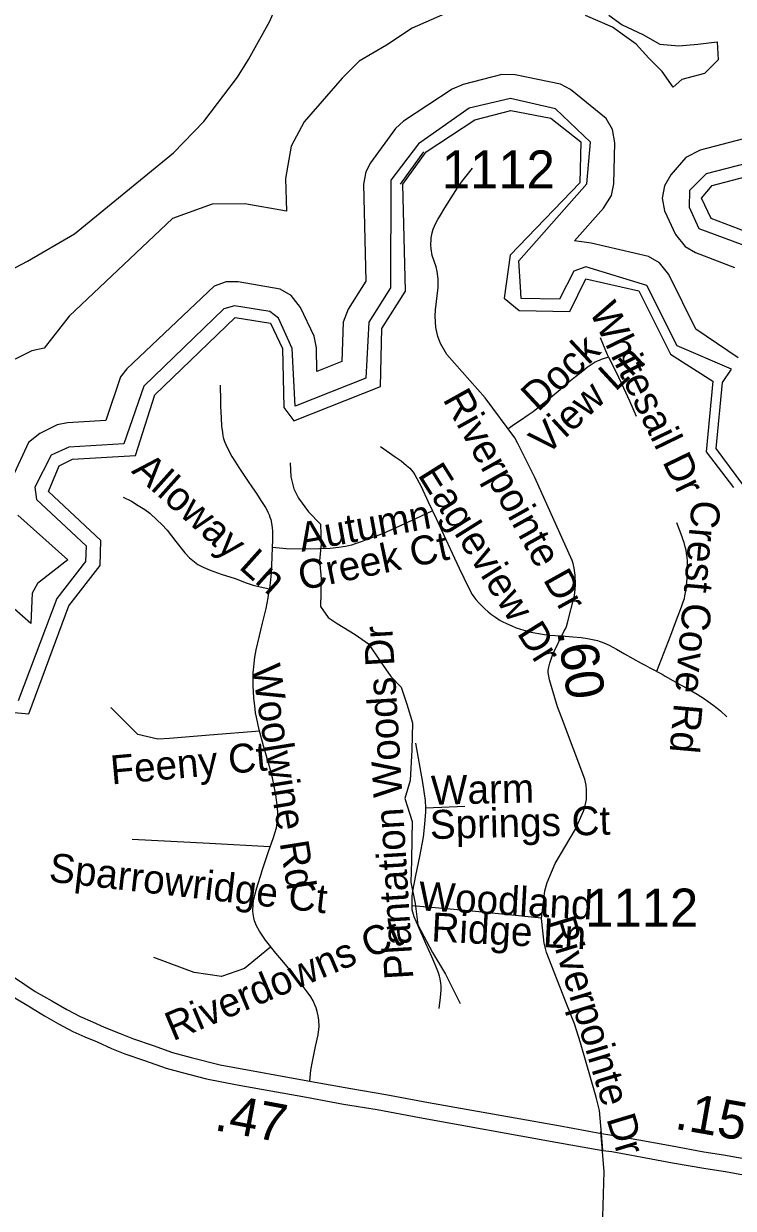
# Model space of a CAD drawing. Extents: x 1383679 to 1536984, y 460658 to 651027.
# Drawn here: x 1390902 to 1393235, y 495451 to 499345 of the extents above; entities that cross this region are included whole.
import ezdxf

# ---------------------------------------------------------------- set-up
doc = ezdxf.new("R2010")
doc.units = 0
for name, color, linetype in [('Exist Boundary Political StateLine', 7, 'Continuous'), ('Exist Hydrographic Bay Label', 7, 'Continuous'), ('Exist Hydrographic Buffer Line', 7, 'Continuous'), ('Exist Hydrographic Misc Water Feature', 7, 'Continuous'), ('Exist Road Non-System Type 51', 7, 'Continuous'), ('Exist Road Non-System Type 51 Label', 7, 'Continuous'), ('Exist Road Primary NC UnDivided 4 Lane Attributed', 7, 'Continuous'), ('Exist Road Secondary Mileage Hundredths English Label', 7, 'Continuous'), ('Exist Road Secondary Type 51 Attributed', 7, 'Continuous'), ('Exist Road Secondary Type 51 Label', 7, 'Continuous'), ('Exist Road Secondary Type 51 Number Label', 7, 'Continuous')]:
    doc.layers.add(name, color=color, linetype=linetype)

msp = doc.modelspace()

# ---------------------------------------------------------------- linework, layer by layer
at = {"layer": 'Exist Boundary Political StateLine'}
for points in [[(1391494.9, 499024.3), (1391605.4, 499169.2), (1391641.1, 499227.3), (1391711.9, 499353.9), (1391949.2, 499903.2), (1392014.9, 500073.9), (1392085.1, 500268.6), (1392144.6, 500445.5), (1392209.3, 500664.3), (1392249.5, 500871.4), (1392264.2, 501095.4), (1392267.5, 501251.4), (1392262.5, 501397.5), (1392250.8, 501601.9), (1392235.2, 501822.3), (1392222.6, 501978.6), (1392201.7, 502133.1), (1392162.1, 502342), (1392116.4, 502549)], [(1387578.4, 497640.8), (1387762.4, 497735), (1387879.6, 497792.6), (1388023.1, 497853.8), (1388156.1, 497902.9), (1388544.4, 498007), (1388739.1, 498040.9), (1389012.6, 498095.2), (1389279.5, 498137.8), (1389952.2, 498255.8), (1390271.7, 498323.4), (1390543.7, 498405.8), (1390751.2, 498479.4), (1390915, 498564.2), (1391068.9, 498654.9), (1391394.6, 498920.3), (1391494.9, 499024.3)]]:
    msp.add_lwpolyline(points, dxfattribs=at)
at = {"layer": 'Exist Hydrographic Bay Label'}
for points in [[(1390836.3, 497084.7), (1390919.2, 497076.4), (1391051.3, 497431.5), (1391154.2, 497564.1), (1391156.3, 497646.1), (1390984.2, 497807.1), (1391019.2, 497891.7), (1391062.3, 497913.9), (1391270.3, 497926.1), (1391333.2, 498125.1), (1391597.2, 498379.1), (1391713.2, 498360.4), (1391753.2, 498277.5), (1391757.2, 498083.7), (1391790.2, 498040.4), (1392075.2, 498152.9), (1392079.2, 498343.1), (1392157.2, 498466.3), (1392148.2, 498817.7), (1392225.2, 498924.5), (1392385.2, 499029.6), (1392503.2, 499060.1), (1392635.2, 499034.4)], [(1392635.2, 499034.4), (1392734.2, 498956.9), (1392731.1, 498822.4), (1392501.2, 498584.1), (1392482.2, 498443.4), (1392531.2, 498403), (1392697.2, 498399.7), (1392750.2, 498507), (1392924.2, 498467.3), (1393028.1, 498258.5), (1393168.1, 498170.3), (1393146.1, 497937.7), (1393236.2, 497821)], [(1393369.1, 498625.8), (1393162.1, 498705.4), (1393130.2, 498771.7), (1393165.1, 498813.7), (1393341.1, 498859.5)]]:
    msp.add_lwpolyline(points, dxfattribs=at)
at = {"layer": 'Exist Hydrographic Buffer Line'}
for p, q in [((1392753.5, 498819.3), (1392765.5, 498955.7)), ((1392216.5, 498924.2), (1392139.5, 498817.4))]:
    msp.add_line(p, q, dxfattribs=at)
for points in [[(1392286.6, 499377.9), (1392178.9, 499330.2), (1392095.2, 499275.2), (1392096.3, 499277.2)], [(1392826.1, 499373.3), (1392870, 499341.4), (1392937.7, 499309.6), (1392994, 499278.2), (1393056.5, 499272.7), (1393119, 499278.2), (1393182, 499285.6), (1393185.1, 499226.2), (1393140.5, 499181.2), (1393065.9, 499161.8), (1393037.3, 499136.6), (1393001.3, 499188), (1392956.9, 499232.4), (1392915.4, 499278.1), (1392877.9, 499305.6), (1392838.1, 499333.5), (1392749.6, 499372.4)], [(1392095.2, 499275.2), (1392005.2, 499221.9), (1391949.4, 499166.1), (1391824.9, 499023.1), (1391782, 498942.4), (1391763.5, 498836.4), (1391766.2, 498728.6), (1391629.2, 498753), (1391521.7, 498752.1), (1391391.5, 498704.7), (1391052.1, 498384), (1390969.2, 498278.3), (1390928.6, 498269.9), (1390817.8, 498215)], [(1392713.2, 498631.5), (1392808.8, 498738.7), (1392835.2, 498781), (1392842.4, 498819.3), (1392845.5, 498953.9), (1392838.3, 498997.7), (1392817.5, 499033.8), (1392700.4, 499128.6), (1392667.5, 499146.9), (1392517.5, 499177.6), (1392473.7, 499177.9), (1392346.6, 499145.5), (1392310.6, 499129.6), (1392150.6, 499024.4), (1392124.5, 499001.3), (1392042.2, 498887.7), (1392026.7, 498858.5), (1392019.5, 498817.4), (1392027.6, 498499.4), (1391969.1, 498407.1), (1391952.3, 498363.7), (1391948.2, 498234.9), (1391866.1, 498202.5), (1391864.4, 498279.7), (1391857.2, 498318.3), (1391812.5, 498412.3), (1391781.6, 498452), (1391745.5, 498472.8), (1391607.7, 498497.3), (1391567.7, 498497), (1391528.5, 498482.7), (1391241.4, 498211.3), (1391220.6, 498184.8), (1391172.1, 498040.8), (1391046.5, 498033.4), (1391012.5, 498026.4), (1390955.6, 497998.2), (1390918.5, 497968.6), (1390864.6, 497852.7)], [(1392765.5, 498955.7), (1392651.1, 499065.6), (1392502.2, 499099), (1392366.6, 499068.1), (1392200.5, 498950.8), (1392108.8, 498831.2)], [(1393266.2, 497831), (1393178.8, 497949.3), (1393199.2, 498166.2), (1393228.7, 498209.9), (1393050.3, 498286), (1392951.3, 498484.8), (1392750.5, 498545.6), (1392710.9, 498532.4), (1392663.9, 498439.8), (1392537.2, 498442.4), (1392535.1, 498480.6), (1392530.4, 498565.4), (1392753.5, 498819.3), (1392765.5, 498955.7)], [(1393268.5, 498966.5), (1393126.3, 498929.6), (1393079.4, 498905.3), (1393029.3, 498848.2), (1393008.7, 498812.5), (1393001.5, 498771.4), (1393008.7, 498730.3), (1393045.4, 498652.9), (1393076.4, 498613.2), (1393110.4, 498593.1), (1393238.8, 498543.7)], [(1393311.2, 498894.9), (1393146.4, 498852.1), (1393090.7, 498797), (1393090, 498742.5), (1393122.3, 498671.9), (1393319.9, 498598.2)], [(1392108.8, 498831.2), (1392108.2, 498477.1), (1392036.7, 498364.3), (1392027, 498180), (1391794.9, 498088.4), (1391784.5, 498278), (1391740.5, 498377.4), (1391711.5, 498399.4), (1391594.9, 498418.3), (1391560.8, 498407.6), (1391296.8, 498153.6), (1391231.7, 497964.1), (1391051.2, 497953.6), (1390992.2, 497927.1), (1390938.5, 497822.1), (1390944.9, 497781.1), (1391107.2, 497628.9), (1391105.8, 497578), (1391011, 497455.8), (1390883.8, 497119)], [(1393251.4, 498247.1), (1393112, 498341.7), (1393023, 498520.5), (1392992.6, 498558.9), (1392956.5, 498579.8), (1392768.2, 498623.6), (1392713.2, 498631.5)], [(1390883.6, 497729.7), (1391047.2, 497582.5), (1390947.8, 497504.9), (1390930.1, 497473.1), (1390925.4, 497373.7), (1390843.6, 497446.2)]]:
    msp.add_lwpolyline(points, dxfattribs=at)
at = {"layer": 'Exist Hydrographic Misc Water Feature'}
msp.add_lwpolyline([(1391777.8, 497902.3), (1391780.9, 497856.3), (1391790.1, 497815.9), (1391805.5, 497786), (1391838.5, 497741.1), (1391877.7, 497700.1), (1391880.3, 497634.3), (1391875.2, 497580.3), (1391880, 497520.3), (1391878.1, 497430.1), (1391903.3, 497393.5), (1391932.9, 497373.2), (1391992.2, 497337.5), (1392035.6, 497307.1), (1392074.5, 497249.7), (1392109.4, 497199), (1392142.7, 497164.6), (1392161.4, 497108.4), (1392180.2, 497047.3), (1392178.5, 496957.9), (1392172.3, 496858), (1392155.1, 496798.4), (1392179.6, 496723.2), (1392178.4, 496667.5), (1392176.8, 496593.6), (1392175.4, 496523.9), (1392189.8, 496453), (1392198.5, 496383.1), (1392246.6, 496291.9), (1392289.1, 496221.3), (1392337.2, 496124.3)], dxfattribs=at)
at = {"layer": 'Exist Road Non-System Type 51'}
msp.add_line((1392224.4, 496767.5), (1392352.7, 496772.8), dxfattribs=at)
for points in [[(1392242.2, 498636.6), (1392242.4, 498641.3), (1392245, 498657.6), (1392248.5, 498669.5), (1392252.7, 498680.3), (1392257.3, 498689.2), (1392263.5, 498701.5), (1392272, 498716.2), (1392287, 498739.9), (1392315.7, 498784.9), (1392328.7, 498805.7), (1392338, 498819.6), (1392344.9, 498828.4), (1392353, 498838.8), (1392377.7, 498870.1)], [(1392797.7, 498313.8), (1392820.1, 498257.8), (1392824.5, 498249.2)], [(1392824.5, 498249.2), (1392800.9, 498241.4), (1392793.9, 498238.7), (1392787.3, 498236), (1392780.8, 498232.5), (1392770.8, 498226.4), (1392754.9, 498214.8), (1392740.3, 498203.6), (1392730.4, 498195.5), (1392716, 498184.1), (1392694.6, 498167), (1392665.5, 498141.9), (1392633.6, 498115.2), (1392607.9, 498094.3), (1392577, 498070), (1392560.8, 498058.6), (1392535.8, 498040.8), (1392514.1, 498026.2), (1392497, 498015.1)], [(1392824.5, 498249.2), (1392849.9, 498199.5), (1392874.5, 498148.1), (1392893.8, 498105.4), (1392916.3, 498055)], [(1391548, 498157.4), (1391548.9, 498105.2), (1391549.5, 498087.5), (1391551.9, 498050), (1391553.1, 498022.6), (1391555.6, 498002), (1391557.3, 497990.2), (1391559.4, 497981.5), (1391563, 497971.7), (1391567.1, 497962), (1391573.4, 497948.4), (1391587.1, 497923), (1391598.3, 497904.5), (1391609.9, 497886), (1391638, 497844.3), (1391654.9, 497819.7), (1391667.2, 497801.1), (1391676.9, 497786.9), (1391684.6, 497774.9), (1391690.8, 497764.9), (1391697.3, 497754.5), (1391701.2, 497747.5), (1391705, 497740.2), (1391708.9, 497731.3), (1391712, 497723.6), (1391714.7, 497715.1), (1391717.4, 497703.2), (1391719.7, 497687.8), (1391720.4, 497677.6), (1391720.4, 497662.5), (1391720.5, 497648.4), (1391719.2, 497623.7)], [(1392075, 497955.5), (1392123.7, 497921.8), (1392143.1, 497908.2), (1392161.1, 497893.5), (1392171.5, 497884.3), (1392176.2, 497878.9), (1392183.1, 497870.8), (1392188.5, 497862.7), (1392208.6, 497823.7), (1392231.5, 497773.6), (1392246, 497743.7)], [(1391229.5, 497788.7), (1391256.5, 497775.3), (1391278.9, 497762), (1391300.1, 497748.9), (1391316.9, 497736.3), (1391341.3, 497713.8), (1391356.1, 497699.6), (1391373.6, 497680.9), (1391402.8, 497643.2), (1391431.8, 497606.3), (1391447.1, 497590), (1391458.8, 497580.4), (1391474.8, 497568), (1391492.2, 497558.6), (1391515.5, 497549.2), (1391551.9, 497536.1), (1391597.1, 497521.1), (1391634.1, 497507.1), (1391656.6, 497500.2), (1391680.2, 497494.1), (1391710.8, 497487.8)], [(1392246, 497743.7), (1392206.9, 497725.8), (1392152.1, 497700.3), (1392111.8, 497681.8), (1392078.4, 497667.8), (1392052.1, 497657.5), (1392033.5, 497650.4), (1392011.9, 497642.1), (1391992.3, 497635.2), (1391979.5, 497631.3), (1391959.9, 497626.4), (1391938.7, 497623), (1391909.9, 497619.9), (1391874.9, 497619), (1391831.2, 497618), (1391764.8, 497619.6), (1391754.4, 497620.3), (1391719.2, 497623.7)], [(1392246, 497743.7), (1392258.2, 497718.4), (1392283.8, 497664.4), (1392310.9, 497604.8), (1392333.5, 497555.3), (1392348.9, 497523.5), (1392349.4, 497522.5), (1392357.6, 497506.4), (1392360.6, 497500.3), (1392365.3, 497490.5), (1392371.7, 497478.4), (1392377, 497469.5), (1392382.1, 497461.5), (1392389.2, 497452.2), (1392399.4, 497440.3), (1392408.4, 497431.4), (1392418.8, 497421.4), (1392429.7, 497412.1), (1392440.1, 497403.7), (1392453, 497394.4), (1392464.9, 497386.3), (1392475, 497380.5), (1392489.6, 497373.2), (1392506.6, 497365.5), (1392521.7, 497359.7), (1392535.1, 497355), (1392550.6, 497350.4), (1392563, 497347.4), (1392569.4, 497345.6), (1392583, 497343.1), (1392594.2, 497341.2), (1392613.9, 497338.1), (1392625, 497336.2), (1392630.1, 497335.9), (1392670.2, 497333)], [(1392984, 497216.6), (1393029.3, 497335.5), (1393045.1, 497377.1), (1393054, 497400.2), (1393062, 497420.2), (1393066.3, 497431.9), (1393070.7, 497444.5), (1393074.1, 497456.1), (1393076, 497464.2), (1393078.3, 497475.8), (1393079.9, 497487.3), (1393081.5, 497498.6), (1393082.7, 497510.2), (1393084.5, 497531.1), (1393085, 497544.1), (1393085.4, 497554.8), (1393085, 497569.7), (1393084.1, 497579.6), (1393083.3, 497591.1), (1393081.7, 497604.7), (1393079.8, 497614.3), (1393077.1, 497625.7), (1393073.3, 497640.1), (1393069.4, 497651.3), (1393066.7, 497658.2), (1393049.6, 497704.3)], [(1391719.2, 497623.7), (1391717.7, 497593.2), (1391715.4, 497538.7), (1391714.1, 497517.4), (1391710.9, 497488.3), (1391710.8, 497487.8)], [(1391706, 496621.2), (1391723.1, 496670.6), (1391727.9, 496684), (1391733.1, 496702), (1391736.1, 496718), (1391737.2, 496733), (1391738.1, 496749.8), (1391736.6, 496769), (1391731.5, 496811), (1391720.5, 496866.5), (1391710.7, 496904.2), (1391690.8, 496971.3), (1391676.9, 497024.4), (1391667.3, 497066), (1391664.9, 497080.5), (1391662.5, 497102.9), (1391659.1, 497128.7), (1391657.6, 497151.2), (1391657.2, 497167.9), (1391656.8, 497193.1), (1391657.2, 497211.1), (1391658.7, 497231.3), (1391662.5, 497262.8), (1391666.6, 497287), (1391671.6, 497310.1), (1391687.8, 497374.9), (1391699.3, 497423.3), (1391706.3, 497458.6), (1391710.8, 497487.8)], [(1392670.2, 497333), (1392670.4, 497332.9), (1392708, 497330.4), (1392735.3, 497327.7), (1392755.9, 497324.5), (1392778.1, 497320.2), (1392788.5, 497317.7), (1392794.6, 497315.6), (1392800.9, 497313.4), (1392809.1, 497310.2), (1392826.7, 497302.2), (1392851.1, 497289.6), (1392877.8, 497274.4), (1392932.1, 497243.2), (1392945.2, 497236.3), (1392961, 497227.8), (1392973.3, 497221.6), (1392990.7, 497212.4), (1393000.8, 497206.7), (1393011.1, 497201), (1393062, 497172.5), (1393084.1, 497159.7), (1393116.5, 497141), (1393140.4, 497125.6), (1393152.4, 497117.5), (1393168.2, 497106.7), (1393182.5, 497095.5), (1393192.5, 497086.6), (1393213.7, 497067)], [(1391678.1, 497020.1), (1391512.9, 497006.5), (1391382.1, 496996), (1391342.9, 496993.4), (1391277.5, 497009.1), (1391188.6, 497098.1)], [(1392224.4, 496767.5), (1392223.6, 496792.3), (1392214.2, 496851.1), (1392191.1, 496979.9)], [(1392179.2, 496446.2), (1392178.9, 496461.6), (1392179.4, 496477), (1392181.5, 496493.6), (1392191.4, 496545.5), (1392204.8, 496607.7), (1392217, 496671.4), (1392221.5, 496713.8), (1392224.8, 496754.8), (1392224.4, 496767.5)], [(1391711.6, 496640.1), (1391512.9, 496650.6), (1391259.2, 496663.7)], [(1391843.3, 495869.1), (1391846.7, 495905.8), (1391851.8, 495933.7), (1391862, 495982.9), (1391869.9, 496021.8), (1391873.4, 496049.3), (1391872.2, 496069.5), (1391869.9, 496084.1), (1391866.8, 496098.8), (1391863.7, 496109.9), (1391859.6, 496119.8), (1391853.5, 496133.3), (1391846.1, 496146.3), (1391834.2, 496163.2), (1391824.6, 496176.3), (1391805, 496201.4), (1391762.5, 496253.3), (1391750.9, 496267.1), (1391731, 496289.9), (1391697.4, 496332.7), (1391677.2, 496362.7), (1391667.5, 496380), (1391660.9, 496396.3), (1391658.4, 496405.9), (1391656.2, 496419.6), (1391655.8, 496428.2), (1391656.5, 496450.6), (1391658.7, 496468.2), (1391666.1, 496497.4), (1391671.7, 496515.7), (1391681.4, 496546.9), (1391686.4, 496562.1), (1391706, 496621.2)], [(1392267.7, 496108.2), (1392272, 496144.2), (1392274.3, 496168.6), (1392275, 496182.2), (1392274, 496191.8), (1392271.8, 496206.1), (1392269.7, 496214.8), (1392266.4, 496225), (1392257.2, 496247.1), (1392244.1, 496277.7), (1392224.4, 496321.9), (1392186.3, 496410), (1392179.9, 496432.4), (1392179.2, 496446.2)], [(1392604.7, 496404.6), (1392376.6, 496428.1), (1392292.4, 496436.2), (1392179.2, 496446.2)], [(1391713.2, 496310.3), (1391627.9, 496239.7), (1391552.1, 496213.5), (1391463.2, 496226.6), (1391329.8, 496276.3)], [(1392806.1, 495423.6), (1392810.6, 495572.6), (1392799.2, 495702.8)]]:
    msp.add_lwpolyline(points, dxfattribs=at)
at = {"layer": 'Exist Road Primary NC UnDivided 4 Lane Attributed'}
for points in [[(1390716.6, 496284.8), (1390751.3, 496225.1), (1390801.1, 496188.7), (1390843.8, 496160.5), (1390913.6, 496118.6), (1390971.2, 496083.7), (1391016.9, 496057.5), (1391064.1, 496033.1), (1391103.8, 496015.6), (1391143.9, 495998.1), (1391191, 495977.2), (1391234.6, 495959.7), (1391299.2, 495937), (1391370.6, 495911.9), (1391423.6, 495898), (1391503.4, 495877.5), (1391603.7, 495857.1), (1391832.2, 495816.6), (1391954.2, 495793.5), (1392064.3, 495776.4), (1392203.9, 495750.2), (1392652, 495669.2), (1392806.3, 495641.6)], [(1390716.6, 496284.8), (1390780.1, 496274.3), (1390829.9, 496237.9), (1390872.6, 496209.7), (1390939.7, 496164.6), (1390995.4, 496133), (1391043.7, 496105.2), (1391088.3, 496081.9), (1391128.2, 496064.3), (1391167.3, 496046.6), (1391219.8, 496026.4), (1391263.4, 496009), (1391328, 495986.3), (1391392, 495963.9), (1391452.4, 495947.2), (1391548, 495923), (1391861, 495865.8), (1391978, 495844.8), (1392093.1, 495825.7), (1392232.7, 495799.5), (1392660.8, 495723.3), (1392802.2, 495697.2)], [(1392802.2, 495697.2), (1392829.5, 495693), (1392924.4, 495676.2), (1393034.4, 495657.3), (1393138.2, 495637.1), (1393203.1, 495627), (1393627, 495551.1)], [(1392806.3, 495641.6), (1392835.8, 495638.2), (1392930, 495620.1), (1393035.3, 495600.4), (1393144.5, 495582.3), (1393209.5, 495572.2), (1393595.4, 495501.7)]]:
    msp.add_lwpolyline(points, dxfattribs=at)
at = {"layer": 'Exist Road Secondary Type 51 Attributed'}
for points in [[(1392802.2, 495697.2), (1392795.1, 495772.9), (1392784.5, 495816.6), (1392733.3, 495995.6), (1392713.1, 496057.5), (1392683.8, 496132.1), (1392621.5, 496292), (1392613.3, 496323.2), (1392604.7, 496403.7), (1392615.7, 496494.6), (1392623.4, 496522.1), (1392649.9, 496584.8), (1392716.1, 496697.7), (1392743, 496756.4), (1392748.3, 496775.8), (1392752, 496794.7), (1392752.8, 496809.3), (1392752.4, 496826.5), (1392751.1, 496842.7), (1392746.6, 496862.3), (1392670, 497065.8), (1392657.7, 497100.1), (1392630.7, 497188.5), (1392626.8, 497213.1), (1392626.8, 497218.9), (1392627.2, 497226.3), (1392631.5, 497243.6), (1392641.5, 497273.3), (1392678.3, 497347), (1392683, 497355.8), (1392686.4, 497363.9), (1392690.3, 497375.5), (1392712.7, 497465.4), (1392715, 497485.4), (1392716.2, 497500.9), (1392714.8, 497532.3), (1392711.5, 497556), (1392708.2, 497570.7), (1392705.5, 497580.3), (1392582.3, 497853.4), (1392549.1, 497922), (1392526.7, 497964.9), (1392516.7, 497984.5), (1392419.6, 498116), (1392293.2, 498258.4), (1392272, 498294.6), (1392263.5, 498316.6), (1392257.3, 498346.7), (1392255.4, 498384.1), (1392255.8, 498404.3), (1392264.5, 498477.7), (1392265.1, 498500.2), (1392264.8, 498506.5), (1392261.3, 498531.3), (1392258.1, 498546.1), (1392245.4, 498583.5), (1392241.9, 498605.5), (1392241.2, 498618.8), (1392242.2, 498636.6)], [(1392806.3, 495641.6), (1392802.2, 495697.2)]]:
    msp.add_lwpolyline(points, dxfattribs=at)

# ---------------------------------------------------------------- texts
at = {"layer": 'Exist Road Non-System Type 51 Label'}
for s, rotation, p in [('Whitesail Dr', 295.894, (1392760.1, 498401.3)), ('Dock', 43.1153, (1392592.7, 498066.6)), ('View Ln', 42.7994, (1392619.3, 497922.9)), ('Alloway Ln', 318.1997, (1391253.7, 497872)), ('Eagleview Dr', 302.0878, (1392195.8, 497862.5)), ('Crest Cove Rd', 264.9306, (1393099.4, 497781.6)), ('Autumn', 10.3756, (1391815.8, 497609.2)), ('Creek Ct', 11.8612, (1391815.7, 497482.1)), ('Plantation Woods Dr', 93.4554, (1392183.6, 496206.1)), ('Woolwine Rd', 279.0898, (1391651, 497232.1)), ('Feeny Ct', 5.1843, (1391191.9, 496844.4)), ('Warm', 1.2756, (1392242.4, 496777.9)), ('Springs Ct', 1.4347, (1392238.6, 496665)), ('Sparrowridge Ct', 353.4387, (1390982.6, 496525.9)), ('Woodland', 356.936, (1392199, 496431)), ('Ridge Ln', 357.021, (1392241, 496329.2)), ('Riverdowns Ct', 22.877, (1391393, 496000))]:
    msp.add_text(s, height=95, rotation=rotation, dxfattribs=at).set_placement(p)
at = {"layer": 'Exist Road Secondary Mileage Hundredths English Label'}
for s, rotation, p in [('.60', 278.8834, (1392655.7, 497347.3)), ('.15', 350.0602, (1393038.9, 495713.3)), ('.47', 349.4124, (1391525.7, 495709.1))]:
    msp.add_text(s, height=125, rotation=rotation, dxfattribs=at).set_placement(p)
at = {"layer": 'Exist Road Secondary Type 51 Label'}
for rotation, p in [(299.116, (1392278.4, 498111)), (286.8013, (1392621.3, 496395.1))]:
    msp.add_text('Riverpointe Dr', height=95, rotation=rotation, dxfattribs=at).set_placement(p)
at = {"layer": 'Exist Road Secondary Type 51 Number Label'}
for p in [(1392276.6, 498803.8), (1392747.9, 496377.3)]:
    msp.add_text('1112', height=125, dxfattribs=at).set_placement(p)

doc.saveas('drawing.dxf')
